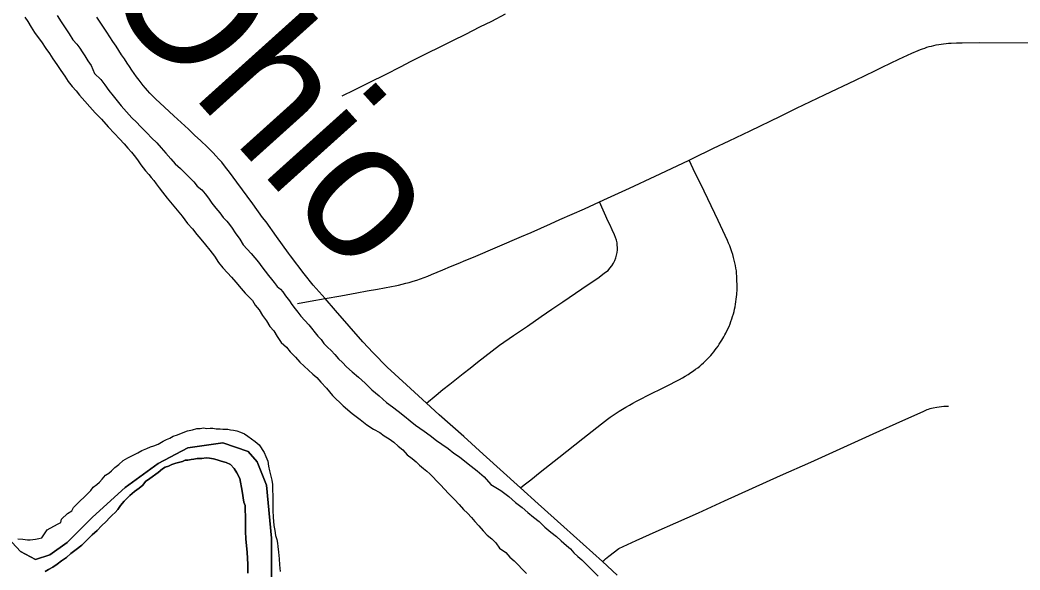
# Model space of a CAD drawing. Extents: x -59 to 82, y -3 to 49.
# Drawn here: x -10.343 to -9.656, y 29.535 to 29.913 of the extents above; entities that cross this region are included whole.
import ezdxf

# ---------------------------------------------------------------- set-up
doc = ezdxf.new("R2010")
doc.units = 0
for name, color, linetype in [('GM_X_City_Street', 7, 'Continuous'), ('GM_X_Corporation', 7, 'Continuous'), ('GM_X_County_Road', 7, 'Continuous'), ('GM_X_Major_River', 7, 'Continuous'), ('GM_X_Minor_River', 7, 'Continuous'), ('GM_X_Minor_River_Text', 7, 'Continuous')]:
    doc.layers.add(name, color=color, linetype=linetype)

msp = doc.modelspace()

# ---------------------------------------------------------------- linework, layer by layer
at = {"layer": 'GM_X_City_Street'}
for points in [[(-10.12155, 29.86042), (-10.11295, 29.8647), (-10.10292, 29.86975), (-10.09125, 29.87544), (-10.08154, 29.88039), (-10.07406, 29.88427), (-10.0631, 29.88977), (-10.05437, 29.8941), (-10.04568, 29.89847), (-10.03674, 29.90293), (-10.02702, 29.90789), (-10.01887, 29.91186), (-10.00938, 29.91673)], [(-9.99924, 29.59169), (-9.9967, 29.59364), (-9.99202, 29.59722), (-9.9856, 29.60226), (-9.97919, 29.6073), (-9.97279, 29.61235), (-9.96733, 29.61677), (-9.96184, 29.62115), (-9.95632, 29.6255), (-9.95309, 29.628), (-9.94986, 29.63052), (-9.94666, 29.63306), (-9.94346, 29.63562), (-9.94149, 29.63713), (-9.9395, 29.63863), (-9.93749, 29.64009), (-9.93545, 29.64151), (-9.9334, 29.6429), (-9.93142, 29.64419), (-9.92909, 29.64563), (-9.92673, 29.64703), (-9.92435, 29.64839), (-9.92196, 29.64971), (-9.91953, 29.651), (-9.90866, 29.65661), (-9.90308, 29.65939), (-9.8975, 29.66215), (-9.89191, 29.66491), (-9.88993, 29.66598), (-9.88797, 29.66708), (-9.88603, 29.66823), (-9.88411, 29.66941), (-9.88222, 29.67063), (-9.88035, 29.67188), (-9.87893, 29.67293), (-9.87753, 29.67402), (-9.87615, 29.67514), (-9.87481, 29.67628), (-9.8735, 29.67746), (-9.8722, 29.67867), (-9.87094, 29.67991), (-9.86971, 29.68118), (-9.86861, 29.6824), (-9.86754, 29.68364), (-9.8665, 29.68491), (-9.86549, 29.6862), (-9.86452, 29.68753), (-9.86358, 29.68887), (-9.86267, 29.69024), (-9.8618, 29.69163), (-9.86099, 29.69282), (-9.86022, 29.69403), (-9.85948, 29.69526), (-9.85878, 29.69652), (-9.85812, 29.69779), (-9.85673, 29.70073), (-9.85601, 29.70239), (-9.85534, 29.70408), (-9.8547, 29.70577), (-9.85411, 29.70748), (-9.85356, 29.70921), (-9.85305, 29.71094), (-9.8526, 29.71258), (-9.8522, 29.71423), (-9.85184, 29.71589), (-9.85152, 29.71756), (-9.85125, 29.71925), (-9.85102, 29.72093), (-9.85083, 29.72262), (-9.8507, 29.72431), (-9.8505, 29.72782), (-9.85064, 29.73688), (-9.85078, 29.73869), (-9.85097, 29.74049), (-9.85128, 29.74234), (-9.85163, 29.74418), (-9.85202, 29.74602), (-9.85245, 29.74784), (-9.85292, 29.74966), (-9.8535, 29.75165), (-9.85413, 29.75362), (-9.8548, 29.75559), (-9.85553, 29.75753), (-9.8563, 29.75946), (-9.85711, 29.76137), (-9.86347, 29.77505), (-9.87546, 29.79992), (-9.87716, 29.80337), (-9.88059, 29.81052), (-9.88346, 29.81638)], [(-10.06368, 29.64975), (-10.05694, 29.65523), (-10.05236, 29.65899), (-10.04774, 29.66272), (-10.0431, 29.66642), (-10.03843, 29.67009), (-10.03374, 29.67373), (-10.02871, 29.67774), (-10.02366, 29.68172), (-10.01857, 29.68566), (-10.01346, 29.68957), (-10.00392, 29.69606), (-9.99441, 29.70259), (-9.98492, 29.70916), (-9.97753, 29.7142), (-9.97011, 29.71922), (-9.95709, 29.7281), (-9.94516, 29.73625), (-9.94142, 29.73902), (-9.93906, 29.74076), (-9.93771, 29.74231), (-9.93649, 29.74395), (-9.9354, 29.74569), (-9.93445, 29.74751), (-9.93365, 29.7494), (-9.93314, 29.75124), (-9.93279, 29.75311), (-9.93261, 29.755), (-9.93289, 29.75974), (-9.93328, 29.7616), (-9.93384, 29.76342), (-9.93455, 29.76519), (-9.93617, 29.76867), (-9.93779, 29.77215), (-9.93885, 29.77442), (-9.94489, 29.78771)], [(-9.94295, 29.54103), (-9.94181, 29.54194), (-9.9407, 29.54288), (-9.93962, 29.54385), (-9.93857, 29.54486), (-9.93171, 29.54991), (-9.91966, 29.55543), (-9.90597, 29.56164), (-9.8926, 29.56754), (-9.87707, 29.57454), (-9.85915, 29.58259), (-9.8206, 29.60001), (-9.79992, 29.60928), (-9.75713, 29.62875), (-9.73681, 29.63781), (-9.72286, 29.64407), (-9.72192, 29.64453), (-9.72097, 29.64495), (-9.72, 29.64533), (-9.71902, 29.64567), (-9.71802, 29.64598), (-9.71702, 29.64625), (-9.716, 29.64649), (-9.71338, 29.64695), (-9.71178, 29.64719), (-9.71018, 29.64738), (-9.70858, 29.64754), (-9.70697, 29.64764), (-9.70535, 29.6477)]]:
    msp.add_lwpolyline(points, dxfattribs=at)
at = {"layer": 'GM_X_Corporation'}
for points in [[(-10.17003, 29.50882), (-10.16999, 29.55712), (-10.17346, 29.59355), (-10.17989, 29.60937), (-10.18612, 29.61646), (-10.20332, 29.62254), (-10.22752, 29.61896), (-10.24776, 29.60825), (-10.27052, 29.59177), (-10.29282, 29.57151), (-10.31025, 29.55401), (-10.32221, 29.54576), (-10.33199, 29.5425), (-10.34236, 29.54797), (-10.36296, 29.56995)], [(-10.36296, 29.56995), (-10.34236, 29.54797), (-10.33199, 29.5425), (-10.32221, 29.54576), (-10.31025, 29.55401), (-10.29282, 29.57151), (-10.27052, 29.59177), (-10.24776, 29.60825), (-10.22752, 29.61896), (-10.20332, 29.62254), (-10.18612, 29.61646), (-10.17989, 29.60937), (-10.17346, 29.59355), (-10.16999, 29.55712), (-10.17003, 29.50882)]]:
    msp.add_lwpolyline(points, dxfattribs=at)
at = {"layer": 'GM_X_County_Road'}
for points in [[(-9.93272, 29.53181), (-9.94295, 29.54103), (-9.96937, 29.56483), (-9.98708, 29.5807), (-9.99924, 29.59169), (-10.02479, 29.61477), (-10.03808, 29.62676), (-10.05492, 29.6418), (-10.06368, 29.64975), (-10.07732, 29.66222), (-10.09055, 29.6744), (-10.10032, 29.68415), (-10.10737, 29.69175), (-10.12602, 29.71328), (-10.13324, 29.72142), (-10.14148, 29.7307), (-10.14764, 29.73836), (-10.15689, 29.75073), (-10.15827, 29.75263), (-10.16663, 29.76412), (-10.17372, 29.77404), (-10.17616, 29.7771), (-10.18289, 29.78636), (-10.19374, 29.80129), (-10.1963, 29.80473), (-10.19888, 29.80814), (-10.20151, 29.81153), (-10.20419, 29.81493), (-10.20615, 29.81714), (-10.20812, 29.8193), (-10.21012, 29.82141), (-10.21215, 29.8235), (-10.21422, 29.82555), (-10.21849, 29.82962), (-10.22277, 29.83364), (-10.22706, 29.83765), (-10.23697, 29.8468), (-10.24668, 29.85575), (-10.24934, 29.85828), (-10.25195, 29.86082), (-10.25352, 29.86247), (-10.25507, 29.86418), (-10.25658, 29.8659), (-10.25806, 29.86767), (-10.25949, 29.86946), (-10.26089, 29.87127), (-10.26257, 29.87357), (-10.26423, 29.87589), (-10.26585, 29.87823), (-10.26744, 29.88061), (-10.26903, 29.88302), (-10.27101, 29.88589), (-10.27293, 29.88874), (-10.27482, 29.89162), (-10.27669, 29.89456), (-10.27888, 29.8978), (-10.28102, 29.90103), (-10.28313, 29.90429), (-10.28523, 29.90759), (-10.28755, 29.91108), (-10.28986, 29.91456)], [(-10.15211, 29.71812), (-10.14351, 29.71957), (-10.13324, 29.72142), (-10.12246, 29.72324), (-10.11146, 29.7253), (-10.10438, 29.72667), (-10.09729, 29.72799), (-10.08772, 29.72971), (-10.08525, 29.7302), (-10.0828, 29.73073), (-10.08035, 29.7313), (-10.07791, 29.73192), (-10.07549, 29.73258), (-10.07289, 29.73336), (-10.07031, 29.73418), (-10.06774, 29.73505), (-10.06518, 29.73596), (-10.06265, 29.73693), (-10.06012, 29.73793), (-10.0524, 29.7412), (-10.04717, 29.74341), (-10.04193, 29.74561), (-10.03669, 29.74779), (-10.03144, 29.74996), (-9.99835, 29.76398), (-9.99175, 29.7668), (-9.98516, 29.76968), (-9.97859, 29.77261), (-9.97205, 29.77558), (-9.95529, 29.78295), (-9.94489, 29.78771), (-9.93942, 29.79022), (-9.93182, 29.79366), (-9.92439, 29.79721), (-9.90669, 29.80542), (-9.89552, 29.81076), (-9.88346, 29.81638), (-9.88112, 29.81761), (-9.86664, 29.82465), (-9.85582, 29.82977), (-9.84158, 29.83662), (-9.82079, 29.84666), (-9.80962, 29.85205), (-9.79047, 29.86117), (-9.76915, 29.87138), (-9.75605, 29.87757), (-9.75082, 29.8801), (-9.73947, 29.88559), (-9.73655, 29.887), (-9.7336, 29.88837), (-9.73064, 29.88971), (-9.72619, 29.89165), (-9.72471, 29.89225), (-9.7232, 29.89282), (-9.72168, 29.89334), (-9.72015, 29.89384), (-9.71861, 29.89429), (-9.71706, 29.8947), (-9.71541, 29.8951), (-9.71375, 29.89544), (-9.71208, 29.89576), (-9.7104, 29.89602), (-9.70872, 29.89625), (-9.70703, 29.89644), (-9.70534, 29.89658), (-9.70364, 29.89668), (-9.69978, 29.89684), (-9.69591, 29.89694), (-9.68445, 29.89708), (-9.62361, 29.89697)]]:
    msp.add_lwpolyline(points, dxfattribs=at)
at = {"layer": 'GM_X_Major_River'}
for points in [[(-10.34406, 29.5567), (-10.34063, 29.55637), (-10.33759, 29.55603), (-10.33568, 29.55606), (-10.33189, 29.55649), (-10.32961, 29.55691), (-10.32772, 29.55732), (-10.324, 29.5627), (-10.31948, 29.56543), (-10.31646, 29.56699), (-10.31457, 29.56778), (-10.31423, 29.57007), (-10.31011, 29.57394), (-10.3071, 29.57588), (-10.306, 29.57818), (-10.29402, 29.58977), (-10.29253, 29.59208), (-10.2899, 29.59402), (-10.28802, 29.59557), (-10.28615, 29.5975), (-10.28391, 29.6002), (-10.28166, 29.60175), (-10.27978, 29.6033), (-10.27754, 29.60562), (-10.27491, 29.60756), (-10.27191, 29.61027), (-10.26852, 29.61222), (-10.2655, 29.61379), (-10.26173, 29.61574), (-10.25909, 29.61731), (-10.25569, 29.6185), (-10.25304, 29.61968), (-10.25077, 29.62047), (-10.24775, 29.62166), (-10.24436, 29.62361), (-10.2421, 29.62478), (-10.23983, 29.62558), (-10.23757, 29.62713), (-10.23454, 29.62794), (-10.2319, 29.62912), (-10.22774, 29.6307), (-10.22433, 29.63151), (-10.2213, 29.63232), (-10.21902, 29.63235), (-10.21674, 29.63277), (-10.21446, 29.63242), (-10.21218, 29.63245), (-10.21027, 29.63248), (-10.20799, 29.63213), (-10.20532, 29.63217), (-10.20342, 29.63182), (-10.19999, 29.63187), (-10.19809, 29.63152), (-10.19618, 29.63117), (-10.19389, 29.63082), (-10.19121, 29.62972), (-10.18853, 29.62862), (-10.18623, 29.62713), (-10.18122, 29.6234), (-10.17852, 29.62115), (-10.17501, 29.61588), (-10.17383, 29.61323), (-10.17263, 29.60982), (-10.1722, 29.60641), (-10.17139, 29.60337), (-10.17057, 29.59958), (-10.16976, 29.59693), (-10.16933, 29.59389), (-10.16927, 29.59047), (-10.1692, 29.5859)], [(-10.34406, 29.5567), (-10.34063, 29.55637), (-10.33759, 29.55603), (-10.33568, 29.55606), (-10.33189, 29.55649), (-10.32961, 29.55691), (-10.32772, 29.55732), (-10.324, 29.5627), (-10.31948, 29.56543), (-10.31646, 29.56699), (-10.31457, 29.56778), (-10.31423, 29.57007), (-10.31011, 29.57394), (-10.3071, 29.57588), (-10.306, 29.57818), (-10.29402, 29.58977), (-10.29253, 29.59208), (-10.2899, 29.59402), (-10.28802, 29.59557), (-10.28615, 29.5975), (-10.28391, 29.6002), (-10.28166, 29.60175), (-10.27978, 29.6033), (-10.27754, 29.60562), (-10.27491, 29.60756), (-10.27191, 29.61027), (-10.26852, 29.61222), (-10.2655, 29.61379), (-10.26173, 29.61574), (-10.25909, 29.61731), (-10.25569, 29.6185), (-10.25304, 29.61968), (-10.25077, 29.62047), (-10.24775, 29.62166), (-10.24436, 29.62361), (-10.2421, 29.62478), (-10.23983, 29.62558), (-10.23757, 29.62713), (-10.23454, 29.62794), (-10.2319, 29.62912), (-10.22774, 29.6307), (-10.22433, 29.63151), (-10.2213, 29.63232), (-10.21902, 29.63235), (-10.21674, 29.63277), (-10.21446, 29.63242), (-10.21218, 29.63245), (-10.21027, 29.63248), (-10.20799, 29.63213), (-10.20532, 29.63217), (-10.20342, 29.63182), (-10.19999, 29.63187), (-10.19809, 29.63152), (-10.19618, 29.63117), (-10.19389, 29.63082), (-10.19121, 29.62972), (-10.18853, 29.62862), (-10.18623, 29.62713), (-10.18122, 29.6234), (-10.17852, 29.62115), (-10.17501, 29.61588), (-10.17383, 29.61323), (-10.17263, 29.60982), (-10.1722, 29.60641), (-10.17139, 29.60337), (-10.17057, 29.59958), (-10.16976, 29.59693), (-10.16933, 29.59389), (-10.16927, 29.59047), (-10.1692, 29.5859)], [(-10.32544, 29.53414), (-10.32318, 29.5357), (-10.32016, 29.53726), (-10.31715, 29.53921), (-10.31415, 29.54154), (-10.31076, 29.54387), (-10.30776, 29.54658), (-10.30401, 29.5493), (-10.30025, 29.55239), (-10.29651, 29.55587), (-10.29314, 29.55935), (-10.28977, 29.56244), (-10.28677, 29.56553), (-10.2834, 29.56862), (-10.28116, 29.57094), (-10.27929, 29.57287), (-10.27741, 29.5748), (-10.27555, 29.57673), (-10.27369, 29.57942), (-10.27108, 29.5825), (-10.26734, 29.58636), (-10.26395, 29.58907), (-10.26095, 29.5914), (-10.25832, 29.59335), (-10.25646, 29.59603), (-10.25345, 29.59798), (-10.24782, 29.60225), (-10.24481, 29.60458), (-10.24293, 29.60575), (-10.24066, 29.60654), (-10.2384, 29.60772), (-10.23575, 29.60852), (-10.23385, 29.60892), (-10.2312, 29.60972), (-10.22931, 29.61051), (-10.22741, 29.61054), (-10.22514, 29.61095), (-10.22324, 29.61136), (-10.22097, 29.61178), (-10.21793, 29.61182), (-10.21489, 29.61225), (-10.2126, 29.6119), (-10.20993, 29.61156), (-10.20726, 29.61084), (-10.20534, 29.6101), (-10.20305, 29.60938), (-10.20114, 29.60902), (-10.19808, 29.60755), (-10.19575, 29.60492), (-10.1938, 29.6019), (-10.19184, 29.59813), (-10.19018, 29.5894), (-10.18891, 29.58181), (-10.18811, 29.57954), (-10.18794, 29.56888), (-10.18782, 29.56166), (-10.18774, 29.55671), (-10.18683, 29.54721), (-10.18632, 29.53923), (-10.18622, 29.53314)], [(-10.18622, 29.53314), (-10.18632, 29.53923), (-10.18683, 29.54721), (-10.18774, 29.55671), (-10.18782, 29.56166), (-10.18794, 29.56888), (-10.18811, 29.57954), (-10.18891, 29.58181), (-10.19018, 29.5894), (-10.19184, 29.59813), (-10.1938, 29.6019), (-10.19575, 29.60492), (-10.19808, 29.60755), (-10.20114, 29.60902), (-10.20305, 29.60938), (-10.20534, 29.6101), (-10.20726, 29.61084), (-10.20993, 29.61156), (-10.2126, 29.6119), (-10.21489, 29.61225), (-10.21793, 29.61182), (-10.22097, 29.61178), (-10.22324, 29.61136), (-10.22514, 29.61095), (-10.22741, 29.61054), (-10.22931, 29.61051), (-10.2312, 29.60972), (-10.23385, 29.60892), (-10.23575, 29.60852), (-10.2384, 29.60772), (-10.24066, 29.60654), (-10.24293, 29.60575), (-10.24481, 29.60458), (-10.24782, 29.60225), (-10.25345, 29.59798), (-10.25646, 29.59603), (-10.25832, 29.59335), (-10.26095, 29.5914), (-10.26395, 29.58907), (-10.26734, 29.58636), (-10.27108, 29.5825), (-10.27369, 29.57942), (-10.27555, 29.57673), (-10.27741, 29.5748), (-10.27929, 29.57287), (-10.28116, 29.57094), (-10.2834, 29.56862), (-10.28677, 29.56553), (-10.28977, 29.56244), (-10.29314, 29.55935), (-10.29651, 29.55587), (-10.30025, 29.55239), (-10.30401, 29.5493), (-10.30776, 29.54658), (-10.31076, 29.54387), (-10.31415, 29.54154), (-10.31715, 29.53921), (-10.32016, 29.53726), (-10.32318, 29.5357), (-10.32544, 29.53414)], [(-10.1692, 29.5859), (-10.16912, 29.58096), (-10.16904, 29.57601), (-10.16897, 29.57145), (-10.16849, 29.56575), (-10.16768, 29.56233), (-10.16724, 29.55892), (-10.16644, 29.55626), (-10.16601, 29.55361), (-10.1656, 29.55133), (-10.16515, 29.54753), (-10.1647, 29.54297), (-10.16463, 29.53879), (-10.16418, 29.53423)], [(-10.1692, 29.5859), (-10.16912, 29.58096), (-10.16904, 29.57601), (-10.16897, 29.57145), (-10.16849, 29.56575), (-10.16768, 29.56233), (-10.16724, 29.55892), (-10.16644, 29.55626), (-10.16601, 29.55361), (-10.1656, 29.55133), (-10.16515, 29.54753), (-10.1647, 29.54297), (-10.16463, 29.53879), (-10.16418, 29.53423)]]:
    msp.add_lwpolyline(points, dxfattribs=at)
at = {"layer": 'GM_X_Minor_River'}
for points in [[(-10.33923, 29.91444), (-10.33728, 29.91142), (-10.33493, 29.90766), (-10.33259, 29.90388), (-10.33025, 29.90049), (-10.32792, 29.89749), (-10.32481, 29.89296), (-10.32247, 29.88957), (-10.32013, 29.88581), (-10.3174, 29.88204), (-10.31467, 29.87789), (-10.31195, 29.87413), (-10.3096, 29.87036), (-10.30689, 29.86697), (-10.30418, 29.86397), (-10.30185, 29.86096), (-10.291, 29.84894), (-10.28674, 29.84444), (-10.28209, 29.83918), (-10.27784, 29.83468), (-10.27435, 29.83092), (-10.27126, 29.82754), (-10.26855, 29.82454), (-10.26622, 29.82191), (-10.26428, 29.81966), (-10.26195, 29.81665), (-10.25961, 29.81326), (-10.2565, 29.80912), (-10.25418, 29.80649), (-10.25263, 29.80461), (-10.25069, 29.80235), (-10.24913, 29.80009), (-10.24719, 29.79746), (-10.24485, 29.79445), (-10.24174, 29.79031), (-10.23826, 29.78617), (-10.23477, 29.78204), (-10.23127, 29.77791), (-10.22777, 29.77301), (-10.22429, 29.76926), (-10.22119, 29.7655), (-10.21847, 29.76211), (-10.21536, 29.75835), (-10.21226, 29.75459), (-10.20915, 29.75045), (-10.20642, 29.74631), (-10.20332, 29.74255), (-10.20022, 29.73917), (-10.19751, 29.73617), (-10.19441, 29.73279), (-10.19091, 29.72827), (-10.1882, 29.72527), (-10.1855, 29.72265), (-10.18317, 29.72002), (-10.18122, 29.717), (-10.1785, 29.71362), (-10.17616, 29.70985)], [(-10.31719, 29.91553), (-10.31446, 29.91138), (-10.31173, 29.90724), (-10.309, 29.90309), (-10.30627, 29.89894), (-10.30355, 29.89594), (-10.30161, 29.89331), (-10.30005, 29.89067), (-10.2981, 29.88803), (-10.29614, 29.88463), (-10.29381, 29.88124), (-10.29144, 29.87595), (-10.28719, 29.87183), (-10.28447, 29.86806), (-10.28174, 29.8643), (-10.27864, 29.86054), (-10.27592, 29.85716), (-10.2732, 29.85377), (-10.26584, 29.84551), (-10.26275, 29.84251), (-10.26004, 29.83951), (-10.25541, 29.83501), (-10.2523, 29.83163), (-10.24883, 29.82825), (-10.24573, 29.82488), (-10.24263, 29.82112), (-10.23914, 29.81736), (-10.23605, 29.81398), (-10.23257, 29.81061), (-10.22948, 29.80761), (-10.22638, 29.80461), (-10.22329, 29.80161), (-10.22096, 29.7986), (-10.21788, 29.79599), (-10.21555, 29.79336), (-10.21322, 29.79035), (-10.21088, 29.78696), (-10.20817, 29.78357), (-10.20545, 29.78019), (-10.20312, 29.77718), (-10.20079, 29.77455), (-10.19885, 29.77229), (-10.19691, 29.76966), (-10.19496, 29.76664), (-10.19184, 29.76212), (-10.1895, 29.75835), (-10.18679, 29.75535), (-10.18408, 29.75235), (-10.18137, 29.74934), (-10.17904, 29.74633), (-10.1767, 29.74332), (-10.17437, 29.74031), (-10.17204, 29.7373), (-10.1701, 29.73467), (-10.16816, 29.73241), (-10.16622, 29.72978), (-10.1639, 29.72791)], [(-10.1639, 29.72791), (-10.16235, 29.72603), (-10.16041, 29.72339), (-10.15769, 29.72001), (-10.15612, 29.71737), (-10.1538, 29.71436), (-10.15186, 29.7121), (-10.14991, 29.70947), (-10.1472, 29.70647), (-10.14449, 29.70346), (-10.13828, 29.69556), (-10.13596, 29.69331), (-10.13401, 29.69068), (-10.13169, 29.68805), (-10.12899, 29.68581), (-10.12666, 29.68318), (-10.12395, 29.68017), (-10.12125, 29.67755), (-10.11854, 29.67454), (-10.11468, 29.67118), (-10.11043, 29.66743), (-10.1058, 29.66332), (-10.10117, 29.65882), (-10.09616, 29.65471), (-10.09114, 29.65021), (-10.08691, 29.64723), (-10.08305, 29.64424), (-10.07881, 29.64088), (-10.07496, 29.63751), (-10.0711, 29.63453), (-10.06533, 29.63043), (-10.0611, 29.62745), (-10.05686, 29.62408), (-10.05302, 29.62148), (-10.04879, 29.61849), (-10.04493, 29.61551), (-10.04109, 29.6129), (-10.03724, 29.60991), (-10.033, 29.60655), (-10.02876, 29.60319), (-10.02413, 29.59907), (-10.01948, 29.59381), (-10.01257, 29.58973), (-10.00717, 29.58562), (-10.00254, 29.5815), (-9.99793, 29.57815), (-9.99407, 29.57478), (-9.99021, 29.57141), (-9.98636, 29.56842), (-9.98249, 29.56468), (-9.97825, 29.56131), (-9.9744, 29.55833), (-9.97131, 29.55533), (-9.96745, 29.55196), (-9.96475, 29.54972), (-9.96243, 29.54709), (-9.95973, 29.54446), (-9.95702, 29.54222), (-9.95471, 29.53997), (-9.95239, 29.53772), (-9.94581, 29.53097)], [(-10.17616, 29.70985), (-10.17344, 29.70608), (-10.17109, 29.70231), (-10.16838, 29.69931), (-10.16604, 29.69553), (-10.16331, 29.69139), (-10.15983, 29.68802), (-10.15712, 29.68501), (-10.15364, 29.68126), (-10.15054, 29.67788), (-10.14166, 29.66964), (-10.13896, 29.66739), (-10.13624, 29.66401), (-10.13237, 29.65988), (-10.12811, 29.655), (-10.12077, 29.64788), (-10.11459, 29.64264), (-10.1092, 29.63853), (-10.10458, 29.6348), (-10.09997, 29.63182), (-10.09575, 29.6296), (-10.09267, 29.62736), (-10.08921, 29.62513), (-10.08613, 29.62289), (-10.08305, 29.62027), (-10.07996, 29.61766), (-10.07686, 29.61428), (-10.0734, 29.61166), (-10.0707, 29.60942), (-10.06838, 29.60717), (-10.06568, 29.60493), (-10.06337, 29.60306), (-10.06144, 29.60119), (-10.05912, 29.59894), (-10.05679, 29.59631), (-10.05409, 29.59368), (-10.05138, 29.59068), (-10.04866, 29.58768), (-10.04441, 29.58355), (-10.04132, 29.58017), (-10.03822, 29.57679), (-10.03551, 29.57417), (-10.0328, 29.57117), (-10.03048, 29.56854), (-10.02777, 29.56553), (-10.02467, 29.56215), (-10.02196, 29.55915), (-10.01887, 29.55653), (-10.01617, 29.55391), (-10.01344, 29.55014), (-10.00921, 29.54716), (-10.0065, 29.54416), (-10.00342, 29.54154), (-10.00071, 29.53891), (-9.998, 29.53591), (-9.99491, 29.53291)]]:
    msp.add_lwpolyline(points, dxfattribs=at)

# ---------------------------------------------------------------- texts
at = {"layer": 'GM_X_Minor_River_Text'}
msp.add_text('Ohio', height=0.094752, rotation=311.97786, dxfattribs=at).set_placement((-10.29146, 29.93489))

doc.saveas('drawing.dxf')
